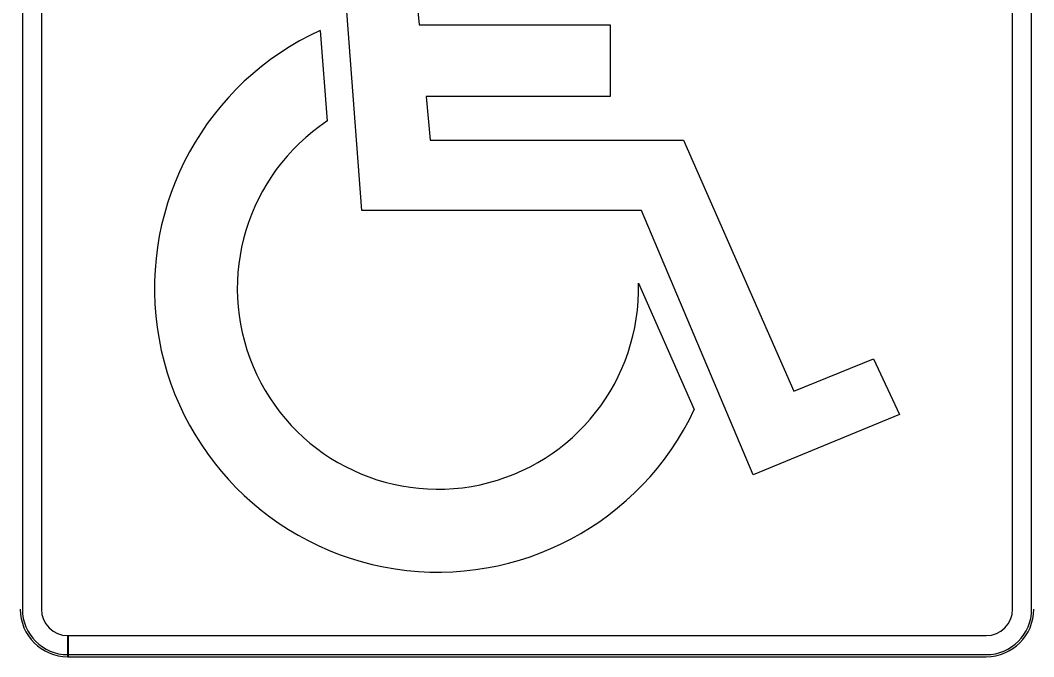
# Model space of a CAD drawing. Extents: x 1458 to 4498, y 17709 to 24109.
# Drawn here: x 2539.96 to 2551.94, y 20744.09 to 20751.61 of the extents above; entities that cross this region are included whole.
import ezdxf

# ---------------------------------------------------------------- set-up
doc = ezdxf.new("R2010")
doc.units = 0
doc.layers.add('P_TRAF_TCP_General', color=7, linetype='Continuous')

msp = doc.modelspace()

# ---------------------------------------------------------------- linework, layer by layer
at = {"layer": 'P_TRAF_TCP_General'}
for p, q in [((2539.985, 20755.512), (2539.985, 20744.651)), ((2540.21, 20755.512), (2540.21, 20744.651)), ((2540.21, 20755.512), (2540.21, 20744.651)), ((2540.21, 20755.512), (2540.21, 20744.651)), ((2551.695, 20744.651), (2551.695, 20755.511)), ((2551.695, 20744.651), (2551.695, 20755.511)), ((2551.695, 20744.651), (2551.695, 20755.511)), ((2551.92, 20744.651), (2551.92, 20755.511)), ((2543.508, 20751.491), (2543.588, 20750.417)), ((2543.508, 20751.491), (2543.508, 20751.491)), ((2543.508, 20751.491), (2543.588, 20750.417)), ((2543.508, 20751.491), (2543.508, 20751.491)), ((2543.508, 20751.491), (2543.588, 20750.417)), ((2543.508, 20751.491), (2543.508, 20751.491)), ((2547.27, 20748.502), (2547.93, 20747.009)), ((2547.27, 20748.502), (2547.93, 20747.009)), ((2547.27, 20748.502), (2547.93, 20747.009)), ((2539.985, 20744.651), (2539.985, 20744.651)), ((2540.21, 20744.651), (2540.21, 20744.651)), ((2540.21, 20744.651), (2540.21, 20744.651)), ((2551.695, 20744.651), (2551.695, 20744.651)), ((2551.695, 20744.651), (2551.695, 20744.651)), ((2551.92, 20744.651), (2551.92, 20744.651)), ((2540.522, 20744.339), (2551.383, 20744.339)), ((2540.522, 20744.089), (2540.522, 20744.339)), ((2540.522, 20744.339), (2540.522, 20744.339)), ((2540.522, 20744.089), (2540.522, 20744.339)), ((2540.522, 20744.339), (2540.522, 20744.339)), ((2540.525, 20744.339), (2551.383, 20744.339)), ((2540.525, 20744.339), (2540.525, 20744.089)), ((2540.525, 20744.339), (2551.383, 20744.339)), ((2540.525, 20744.339), (2540.525, 20744.089)), ((2551.383, 20744.339), (2551.383, 20744.339)), ((2551.383, 20744.339), (2551.383, 20744.339)), ((2540.522, 20744.089), (2540.522, 20744.114)), ((2540.522, 20744.114), (2540.522, 20744.114)), ((2540.522, 20744.089), (2551.383, 20744.089)), ((2540.522, 20744.089), (2540.522, 20744.089)), ((2540.522, 20744.089), (2540.522, 20744.089)), ((2540.522, 20744.089), (2551.383, 20744.089)), ((2540.522, 20744.089), (2551.383, 20744.089)), ((2540.522, 20744.089), (2540.522, 20744.089)), ((2540.523, 20744.114), (2551.383, 20744.114)), ((2540.523, 20744.114), (2540.523, 20744.089)), ((2540.523, 20744.089), (2551.383, 20744.089)), ((2540.525, 20744.089), (2551.383, 20744.089)), ((2540.525, 20744.089), (2551.383, 20744.089)), ((2551.383, 20744.114), (2551.383, 20744.114)), ((2551.383, 20744.089), (2551.383, 20744.089)), ((2551.383, 20744.089), (2551.383, 20744.089)), ((2551.383, 20744.089), (2551.383, 20744.089)), ((2551.383, 20744.089), (2551.383, 20744.089))]:
    msp.add_line(p, q, dxfattribs=at)
for points in [[(2548.627, 20746.237), (2547.306, 20749.364), (2544, 20749.364), (2543.659, 20753.862)], [(2548.627, 20746.237), (2547.306, 20749.364), (2544, 20749.364), (2543.659, 20753.862)], [(2548.627, 20746.237), (2547.306, 20749.364), (2544, 20749.364), (2543.659, 20753.862)], [(2544.501, 20753.361), (2544.677, 20751.555), (2546.935, 20751.555), (2546.935, 20750.71), (2544.759, 20750.71), (2544.809, 20750.194), (2547.802, 20750.194), (2549.109, 20747.229), (2550.051, 20747.608), (2550.358, 20746.952), (2548.627, 20746.237)], [(2544.501, 20753.361), (2544.677, 20751.555), (2546.935, 20751.555), (2546.935, 20750.71), (2544.759, 20750.71), (2544.809, 20750.194), (2547.802, 20750.194), (2549.109, 20747.229), (2550.051, 20747.608), (2550.358, 20746.952), (2548.627, 20746.237)], [(2544.501, 20753.361), (2544.677, 20751.555), (2546.935, 20751.555), (2546.935, 20750.71), (2544.759, 20750.71), (2544.809, 20750.194), (2547.802, 20750.194), (2549.109, 20747.229), (2550.051, 20747.608), (2550.358, 20746.952), (2548.627, 20746.237)]]:
    msp.add_lwpolyline(points, dxfattribs=at)
for centre, radius, start, end in [((2544.899, 20748.441), 3.352, 114.5109, 334.7279), ((2544.899, 20748.441), 3.352, 114.5109, 334.7279), ((2544.899, 20748.441), 3.352, 114.5109, 334.7279), ((2544.899, 20748.441), 2.372, 123.5699, 1.485), ((2544.899, 20748.441), 2.372, 123.5699, 1.485), ((2544.899, 20748.441), 2.372, 123.5699, 1.485), ((2540.522, 20744.651), 0.562, 180, 270), ((2540.522, 20744.651), 0.562, 180, 270), ((2540.522, 20744.651), 0.562, 180, 270), ((2540.522, 20744.651), 0.562, 180, 270), ((2540.522, 20744.651), 0.562, 180, 270), ((2540.522, 20744.651), 0.562, 180, 270), ((2540.522, 20744.651), 0.537, 180, 270), ((2540.522, 20744.651), 0.312, 180, 270), ((2540.522, 20744.651), 0.312, 180, 270), ((2540.522, 20744.651), 0.312, 180, 270), ((2551.383, 20744.651), 0.562, 270, 0), ((2551.383, 20744.651), 0.312, 270, 0), ((2551.383, 20744.651), 0.562, 270, 0), ((2551.383, 20744.651), 0.312, 270, 0), ((2551.383, 20744.651), 0.562, 270, 0), ((2551.383, 20744.651), 0.312, 270, 0), ((2551.383, 20744.651), 0.562, 270, 0), ((2551.383, 20744.651), 0.562, 270, 0), ((2551.383, 20744.651), 0.562, 270, 0), ((2551.383, 20744.651), 0.537, 270, 0)]:
    msp.add_arc(centre, radius, start, end, dxfattribs=at)

doc.saveas('drawing.dxf')
